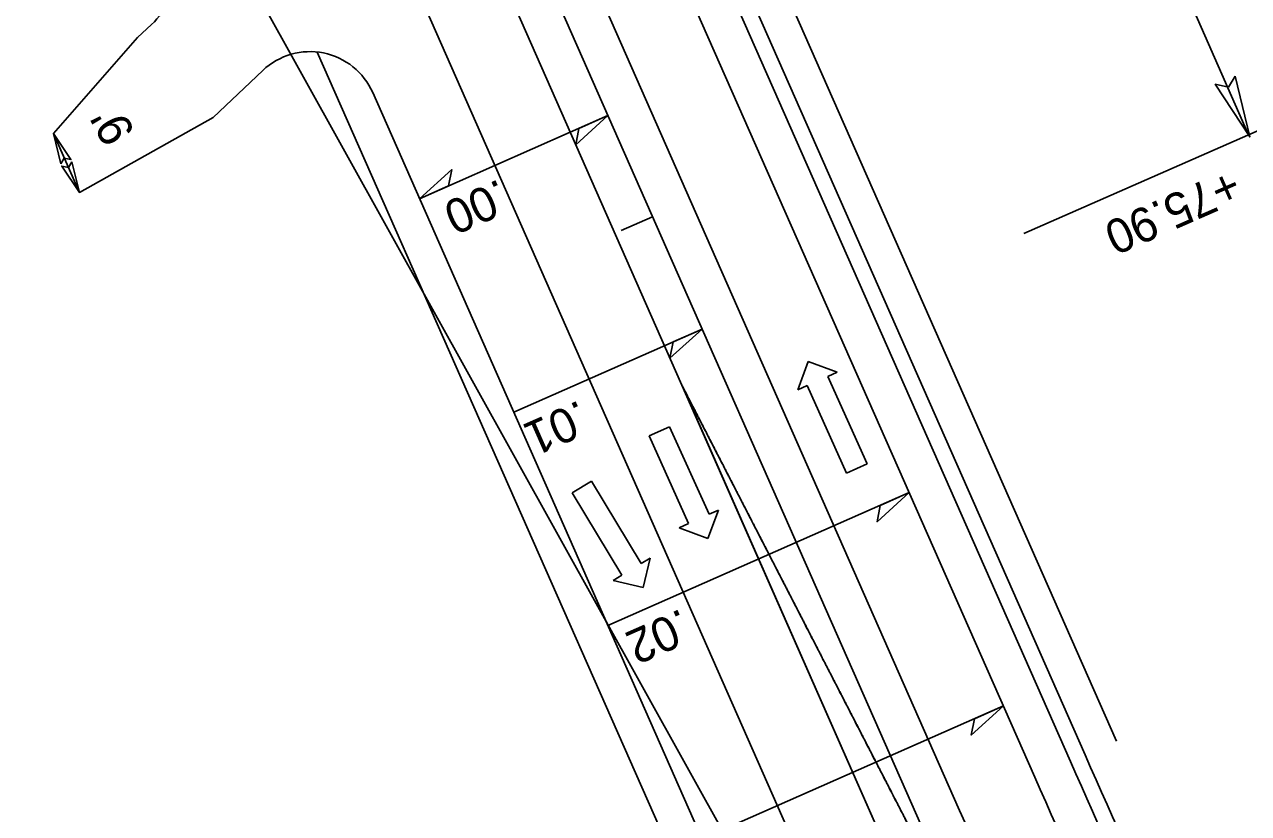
# Model space of a CAD drawing. Extents: x 472216 to 481979, y 489069 to 507339.
# Drawn here: x 475868.4 to 476046.8, y 501646.7 to 501761.7 of the extents above; entities that cross this region are included whole.
import ezdxf

# ---------------------------------------------------------------- set-up
doc = ezdxf.new("R2010")
doc.units = 0
for name, color, linetype in [('Prop Drainage Structure Drop Inlet Grate 2 Narrow Slots and Sag Grates 840 24 CELL', 7, 'Continuous'), ('Prop Drainage Structure Drop Inlet Grate 2 Wide Slots and Sag Grates 840 22 Label', 7, 'Continuous'), ('Prop Drainage Structure Outlet Berm Ditch 850 10 CELL', 7, 'Continuous'), ('Prop Drainage Structure Pipe CSP 15in', 7, 'Continuous'), ('Prop Drainage Structure Pipe RCP 15in Class III Label', 7, 'Continuous'), ('Prop Drainage Structure Pipe RCP 24in Class III Label', 7, 'Continuous'), ('Prop Drainage Structure Pipe Side Drain 15in Label', 7, 'Continuous'), ('Prop Earthen Structure False Sump CELL', 7, 'Continuous'), ('Prop Erosion Embankment Toe Protection CELL', 7, 'Continuous'), ('Prop Erosion Embankment Toe Protection Label', 7, 'Continuous'), ('Sheet Block Revision CELL', 7, 'Continuous'), ('Sheet North Arrow Point CELL', 7, 'Continuous'), ('Sheet PE Seal Cell', 7, 'Continuous'), ('Sheet Plot Border Inside CELL', 7, 'Continuous')]:
    doc.layers.add(name, color=color, linetype=linetype)

msp = doc.modelspace()

# ---------------------------------------------------------------- linework, layer by layer
at = {"layer": 'Prop Drainage Structure Drop Inlet Grate 2 Narrow Slots and Sag Grates 840 24 CELL'}
for points in [[(475953.4, 501748.39), (475948.72, 501744.13), (475949.17, 501746.52)], [(475925.95, 501736.27), (475930.63, 501740.52), (475930.18, 501738.14)], [(475967.13, 501717.28), (475962.45, 501713.03), (475962.9, 501715.41)], [(475997.32, 501693.45), (475992.64, 501689.19), (475993.09, 501691.58)], [(476011.05, 501662.34), (476006.37, 501658.09), (476006.82, 501660.47)]]:
    msp.add_lwpolyline(points, close=True, dxfattribs=at)
at = {"layer": 'Prop Drainage Structure Drop Inlet Grate 2 Wide Slots and Sag Grates 840 22 Label'}
for p, q in [((475925.95, 501736.27), (475953.4, 501748.39)), ((475939.68, 501705.17), (475967.13, 501717.28)), ((475953.41, 501674.06), (475997.32, 501693.45)), ((475967.14, 501642.96), (476011.05, 501662.34))]:
    msp.add_line(p, q, dxfattribs=at)
at = {"layer": 'Prop Drainage Structure Outlet Berm Ditch 850 10 CELL'}
for points in [[(476044.84, 501754.16), (476046.97, 501745.28), (476041.93, 501752.97), (476043.85, 501752.54)], [(475873.67, 501741.36), (475872.56, 501745.79), (475875.12, 501741.98), (475874.16, 501742.18)], [(475875.24, 501741.64), (475876.35, 501737.21), (475873.79, 501741.03), (475874.75, 501740.82)]]:
    msp.add_lwpolyline(points, close=True, dxfattribs=at)
at = {"layer": 'Prop Drainage Structure Pipe RCP 15in Class III Label'}
for p, q in [((476004.65, 501647.13), (475761.2, 502198.67)), ((475993.67, 501642.28), (475750.22, 502193.82)), ((475964.26, 501708.97), (475993.69, 501642.29))]:
    msp.add_line(p, q, dxfattribs=at)
msp.add_arc((478615.62, 502799.59), 2854, 203.81642, 206.36304, dxfattribs=at)
for points in [[(475994.82, 501649.58), (475994.41, 501650.39), (475994, 501651.19), (475993.58, 501651.99), (475993.17, 501652.79), (475992.76, 501653.6), (475992.34, 501654.4), (475991.93, 501655.2), (475991.52, 501656), (475991.1, 501656.8), (475990.69, 501657.61), (475990.28, 501658.41), (475989.86, 501659.21), (475989.45, 501660.01), (475989.04, 501660.82), (475988.62, 501661.62), (475988.21, 501662.42), (475987.8, 501663.22), (475987.38, 501664.03), (475986.97, 501664.83), (475986.56, 501665.63), (475986.14, 501666.43), (475985.73, 501667.24), (475985.32, 501668.04), (475984.9, 501668.84), (475984.49, 501669.64), (475984.08, 501670.45), (475983.66, 501671.25), (475983.25, 501672.05), (475982.84, 501672.85), (475982.42, 501673.65), (475982.01, 501674.46), (475981.6, 501675.26), (475981.19, 501676.06), (475980.77, 501676.86), (475980.36, 501677.67), (475979.95, 501678.47), (475979.53, 501679.27), (475979.12, 501680.07), (475978.71, 501680.88), (475978.29, 501681.68), (475977.88, 501682.48), (475977.47, 501683.28), (475977.05, 501684.09), (475976.64, 501684.89), (475976.23, 501685.69), (475975.81, 501686.49), (475975.4, 501687.29), (475974.99, 501688.1), (475974.57, 501688.9), (475974.16, 501689.7), (475973.75, 501690.5), (475973.33, 501691.31), (475972.92, 501692.11), (475972.51, 501692.91), (475972.09, 501693.71), (475971.68, 501694.52), (475971.27, 501695.32), (475970.85, 501696.12), (475970.44, 501696.92), (475970.03, 501697.73), (475969.61, 501698.53), (475969.2, 501699.33), (475968.79, 501700.13), (475968.37, 501700.93), (475967.96, 501701.74), (475967.55, 501702.54), (475967.14, 501703.34), (475966.72, 501704.14), (475966.31, 501704.95), (475965.9, 501705.75), (475965.48, 501706.55), (475965.07, 501707.35), (475964.24, 501708.96)], [(476025.97, 501590.51), (476025.54, 501591.3), (476025.11, 501592.1), (476024.68, 501592.89), (476024.25, 501593.68), (476023.82, 501594.48), (476023.39, 501595.27), (476022.96, 501596.06), (476022.54, 501596.86), (476022.11, 501597.65), (476021.68, 501598.45), (476021.25, 501599.24), (476020.83, 501600.04), (476020.4, 501600.83), (476019.97, 501601.62), (476019.55, 501602.42), (476019.12, 501603.22), (476018.7, 501604.01), (476018.27, 501604.81), (476017.84, 501605.6), (476017.42, 501606.4), (476016.99, 501607.19), (476016.57, 501607.99), (476016.15, 501608.79), (476015.72, 501609.58), (476015.3, 501610.38), (476014.87, 501611.18), (476014.45, 501611.97), (476014.03, 501612.77), (476013.6, 501613.57), (476013.18, 501614.36), (476012.76, 501615.16), (476012.34, 501615.96), (476011.91, 501616.76), (476011.49, 501617.55), (476011.07, 501618.35), (476010.65, 501619.15), (476010.23, 501619.95), (476009.81, 501620.75), (476009.39, 501621.55), (476008.97, 501622.34), (476008.55, 501623.14), (476008.13, 501623.94), (476007.71, 501624.74), (476007.29, 501625.54), (476006.87, 501626.34), (476006.45, 501627.14), (476006.03, 501627.94), (476005.62, 501628.74), (476005.2, 501629.54), (476004.78, 501630.34), (476004.36, 501631.14), (476003.94, 501631.94), (476003.53, 501632.74), (476003.11, 501633.54), (476002.69, 501634.34), (476002.28, 501635.15), (476001.86, 501635.95), (476001.45, 501636.75), (476001.03, 501637.55), (476000.62, 501638.35), (476000.2, 501639.15), (475999.79, 501639.96), (475999.37, 501640.76), (475998.96, 501641.56), (475998.54, 501642.36), (475998.13, 501643.16), (475997.71, 501643.97), (475997.3, 501644.77), (475996.89, 501645.57), (475996.48, 501646.37), (475996.06, 501647.18), (475995.65, 501647.98), (475995.24, 501648.78), (475994.82, 501649.58)]]:
    msp.add_spline(points, degree=3, dxfattribs=at)
for points in [[(475974.45, 501689.17), (475974.36, 501689.35), (475974.26, 501689.53), (475974.17, 501689.71), (475974.04, 501689.98), (475973.9, 501690.24), (475973.76, 501690.51), (475973.62, 501690.78), (475973.48, 501691.05), (475973.35, 501691.31), (475973.21, 501691.58), (475973.07, 501691.85), (475972.93, 501692.12), (475972.8, 501692.38), (475972.66, 501692.65), (475972.52, 501692.92), (475972.38, 501693.19), (475972.24, 501693.45), (475972.11, 501693.72), (475971.97, 501693.99), (475971.83, 501694.26), (475971.69, 501694.52), (475971.56, 501694.79), (475971.42, 501695.06), (475971.28, 501695.33), (475971.14, 501695.59), (475971, 501695.86), (475970.87, 501696.13), (475970.73, 501696.4), (475970.59, 501696.66), (475970.45, 501696.93), (475970.32, 501697.2), (475970.18, 501697.47), (475970.04, 501697.73), (475969.9, 501698), (475969.77, 501698.27), (475969.63, 501698.54), (475969.49, 501698.8), (475969.35, 501699.07), (475969.21, 501699.34), (475969.08, 501699.61), (475968.94, 501699.87), (475968.8, 501700.14), (475968.66, 501700.41), (475968.53, 501700.67), (475968.39, 501700.94), (475968.25, 501701.21), (475968.11, 501701.48), (475967.97, 501701.74), (475967.84, 501702.01), (475967.7, 501702.28), (475967.56, 501702.55), (475967.42, 501702.81), (475967.29, 501703.08), (475967.15, 501703.35), (475967.01, 501703.62), (475966.87, 501703.88), (475966.73, 501704.15), (475966.6, 501704.42), (475966.46, 501704.69), (475966.32, 501704.95), (475966.18, 501705.22), (475966.05, 501705.49), (475965.91, 501705.76), (475965.77, 501706.02), (475965.63, 501706.29), (475965.49, 501706.56), (475965.36, 501706.83), (475965.22, 501707.09), (475965.08, 501707.36), (475964.81, 501707.9), (475964.53, 501708.43), (475964.26, 501708.97)], [(475984.64, 501669.38), (475984.6, 501669.47), (475984.55, 501669.56), (475984.5, 501669.65), (475984.37, 501669.92), (475984.23, 501670.19), (475984.09, 501670.45), (475983.95, 501670.72), (475983.82, 501670.99), (475983.68, 501671.26), (475983.54, 501671.52), (475983.4, 501671.79), (475983.26, 501672.06), (475983.13, 501672.32), (475982.99, 501672.59), (475982.85, 501672.86), (475982.71, 501673.13), (475982.58, 501673.39), (475982.44, 501673.66), (475982.3, 501673.93), (475982.16, 501674.2), (475982.02, 501674.46), (475981.89, 501674.73), (475981.75, 501675), (475981.61, 501675.27), (475981.47, 501675.53), (475981.34, 501675.8), (475981.2, 501676.07), (475981.06, 501676.34), (475980.92, 501676.6), (475980.78, 501676.87), (475980.65, 501677.14), (475980.51, 501677.41), (475980.37, 501677.67), (475980.23, 501677.94), (475980.1, 501678.21), (475979.96, 501678.48), (475979.82, 501678.74), (475979.68, 501679.01), (475979.55, 501679.28), (475979.41, 501679.55), (475979.27, 501679.81), (475979.13, 501680.08), (475978.99, 501680.35), (475978.86, 501680.62), (475978.72, 501680.88), (475978.58, 501681.15), (475978.44, 501681.42), (475978.31, 501681.69), (475978.17, 501681.95), (475978.03, 501682.22), (475977.89, 501682.49), (475977.75, 501682.76), (475977.62, 501683.02), (475977.48, 501683.29), (475977.34, 501683.56), (475977.2, 501683.83), (475977.07, 501684.09), (475976.93, 501684.36), (475976.79, 501684.63), (475976.65, 501684.9), (475976.51, 501685.16), (475976.38, 501685.43), (475976.24, 501685.7), (475976.1, 501685.97), (475975.96, 501686.23), (475975.83, 501686.5), (475975.69, 501686.77), (475975.55, 501687.03), (475975.41, 501687.3), (475975.27, 501687.57), (475975.14, 501687.84), (475975, 501688.1), (475974.86, 501688.37), (475974.72, 501688.64), (475974.59, 501688.91), (475974.54, 501689), (475974.49, 501689.09), (475974.45, 501689.17)], [(475994.84, 501649.59), (475994.7, 501649.86), (475994.56, 501650.13), (475994.42, 501650.39), (475994.28, 501650.66), (475994.15, 501650.93), (475994.01, 501651.2), (475993.87, 501651.46), (475993.73, 501651.73), (475993.6, 501652), (475993.46, 501652.27), (475993.32, 501652.53), (475993.18, 501652.8), (475993.04, 501653.07), (475992.91, 501653.34), (475992.77, 501653.6), (475992.63, 501653.87), (475992.49, 501654.14), (475992.36, 501654.41), (475992.22, 501654.67), (475992.08, 501654.94), (475991.94, 501655.21), (475991.8, 501655.48), (475991.67, 501655.74), (475991.53, 501656.01), (475991.39, 501656.28), (475991.25, 501656.55), (475991.12, 501656.81), (475990.98, 501657.08), (475990.84, 501657.35), (475990.7, 501657.62), (475990.56, 501657.88), (475990.43, 501658.15), (475990.29, 501658.42), (475990.15, 501658.68), (475990.01, 501658.95), (475989.88, 501659.22), (475989.74, 501659.49), (475989.6, 501659.75), (475989.46, 501660.02), (475989.33, 501660.29), (475989.19, 501660.56), (475989.05, 501660.82), (475988.91, 501661.09), (475988.77, 501661.36), (475988.64, 501661.63), (475988.5, 501661.89), (475988.36, 501662.16), (475988.22, 501662.43), (475988.09, 501662.7), (475987.95, 501662.96), (475987.81, 501663.23), (475987.67, 501663.5), (475987.53, 501663.77), (475987.4, 501664.03), (475987.26, 501664.3), (475987.12, 501664.57), (475986.98, 501664.84), (475986.85, 501665.1), (475986.71, 501665.37), (475986.57, 501665.64), (475986.43, 501665.91), (475986.29, 501666.17), (475986.16, 501666.44), (475986.02, 501666.71), (475985.88, 501666.98), (475985.74, 501667.24), (475985.61, 501667.51), (475985.47, 501667.78), (475985.33, 501668.05), (475985.19, 501668.31), (475985.05, 501668.58), (475984.92, 501668.85), (475984.83, 501669.03), (475984.73, 501669.2), (475984.64, 501669.38)], [(476005.07, 501629.82), (476004.98, 501630), (476004.88, 501630.17), (476004.79, 501630.35), (476004.65, 501630.62), (476004.51, 501630.88), (476004.37, 501631.15), (476004.24, 501631.42), (476004.1, 501631.68), (476003.96, 501631.95), (476003.82, 501632.22), (476003.68, 501632.48), (476003.54, 501632.75), (476003.4, 501633.02), (476003.26, 501633.28), (476003.12, 501633.55), (476002.98, 501633.82), (476002.85, 501634.08), (476002.71, 501634.35), (476002.57, 501634.62), (476002.43, 501634.89), (476002.29, 501635.15), (476002.15, 501635.42), (476002.01, 501635.69), (476001.87, 501635.95), (476001.74, 501636.22), (476001.6, 501636.49), (476001.46, 501636.76), (476001.32, 501637.02), (476001.18, 501637.29), (476001.04, 501637.56), (476000.9, 501637.82), (476000.77, 501638.09), (476000.63, 501638.36), (476000.49, 501638.63), (476000.35, 501638.89), (476000.21, 501639.16), (476000.07, 501639.43), (475999.94, 501639.7), (475999.8, 501639.96), (475999.66, 501640.23), (475999.52, 501640.5), (475999.38, 501640.76), (475999.25, 501641.03), (475999.11, 501641.3), (475998.97, 501641.57), (475998.83, 501641.83), (475998.69, 501642.1), (475998.56, 501642.37), (475998.42, 501642.64), (475998.28, 501642.9), (475998.14, 501643.17), (475998, 501643.44), (475997.87, 501643.71), (475997.73, 501643.98), (475997.59, 501644.24), (475997.45, 501644.51), (475997.31, 501644.78), (475997.18, 501645.04), (475997.04, 501645.31), (475996.9, 501645.58), (475996.76, 501645.85), (475996.63, 501646.11), (475996.49, 501646.38), (475996.35, 501646.65), (475996.21, 501646.92), (475996.07, 501647.18), (475995.94, 501647.45), (475995.8, 501647.72), (475995.66, 501647.99), (475995.52, 501648.25), (475995.39, 501648.52), (475995.25, 501648.79), (475995.11, 501649.06), (475994.97, 501649.32), (475994.84, 501649.59)]]:
    msp.add_open_spline(points, degree=3, dxfattribs=at)
at = {"layer": 'Prop Drainage Structure Pipe RCP 24in Class III Label'}
for p, q in [((476015.63, 501651.97), (475893.32, 501929.06)), ((475884.85, 501759.76), (475886.87, 501761.67)), ((475872.56, 501745.79), (475884.85, 501759.76)), ((475895.84, 501748.13), (475903.1, 501754.99)), ((475902.99, 501754.88), (475903.1, 501754.99)), ((475971.72, 501632.59), (475919.12, 501751.76)), ((475895.84, 501748.13), (475876.35, 501737.21)), ((475876.35, 501737.21), (475872.56, 501745.79))]:
    msp.add_line(p, q, dxfattribs=at)
for centre, radius, start, end in [((475880.01, 501768.94), 10, 313.3853, 57.8262), ((475909.97, 501747.72), 10, 23.8164, 133.3853), ((478615.62, 502799.59), 2842, 203.81642, 206.36901)]:
    msp.add_arc(centre, radius, start, end, dxfattribs=at)
at = {"layer": 'Prop Drainage Structure Pipe Side Drain 15in Label'}
for p, q in [((475981.07, 501708.42), (475982.6, 501712.57)), ((475982.6, 501712.57), (475986.81, 501711.01)), ((475986.81, 501711.01), (475985.44, 501710.39)), ((475985.44, 501710.39), (475991.2, 501697.63)), ((475982.43, 501709.04), (475981.07, 501708.42)), ((475988.19, 501696.27), (475982.43, 501709.04)), ((475959.39, 501701.7), (475962.39, 501703.05)), ((475962.39, 501703.05), (475968.15, 501690.29)), ((475965.14, 501688.93), (475959.39, 501701.7)), ((475991.2, 501697.63), (475988.19, 501696.27)), ((475948.21, 501693.39), (475951.03, 501695.1)), ((475951.03, 501695.1), (475958.27, 501683.12)), ((475955.45, 501681.41), (475948.21, 501693.39)), ((475969.51, 501690.9), (475967.98, 501686.76)), ((475968.15, 501690.29), (475969.51, 501690.9)), ((475963.77, 501688.32), (475965.14, 501688.93)), ((475967.98, 501686.76), (475963.77, 501688.32)), ((475958.27, 501683.12), (475959.56, 501683.89)), ((475959.56, 501683.89), (475958.53, 501679.59)), ((475954.16, 501680.63), (475955.45, 501681.41)), ((475958.53, 501679.59), (475954.16, 501680.63))]:
    msp.add_line(p, q, dxfattribs=at)
at = {"layer": 'Prop Earthen Structure False Sump CELL'}
msp.add_line((476020.81, 501654.26), (475900.79, 501926.17), dxfattribs=at)
msp.add_arc((478615.62, 502799.59), 2836.33, 203.81642, 206.37301, dxfattribs=at)
at = {"layer": 'Prop Erosion Embankment Toe Protection CELL'}
for p, q in [((476022.95, 501655.2), (475900.65, 501932.28)), ((476022.95, 501655.2), (475900.65, 501932.28)), ((475967.14, 501630.57), (475911.04, 501757.66))]:
    msp.add_line(p, q, dxfattribs=at)
msp.add_arc((478615.62, 502799.59), 2834, 203.81642, 206.37301, dxfattribs=at)
at = {"layer": 'Prop Erosion Embankment Toe Protection Label'}
msp.add_line((475982.69, 501637.44), (475739.25, 502188.98), dxfattribs=at)
at = {"layer": 'Sheet Block Revision CELL'}
for p, q in [((476046.78, 501745.57), (475833.77, 502230.7)), ((476027.52, 501657.22), (475905.22, 501934.3)), ((476014.01, 501731.19), (476050.65, 501747.27)), ((475876.35, 501737.21), (475872.56, 501745.79))]:
    msp.add_line(p, q, dxfattribs=at)
at = {"layer": 'Sheet North Arrow Point CELL'}
for p, q in [((475999.16, 501644.71), (475755.71, 502196.25)), ((476280.62, 501085.39), (475827.47, 501900.81))]:
    msp.add_line(p, q, dxfattribs=at)
at = {"layer": 'Sheet PE Seal Cell'}
msp.add_line((475959.9, 501733.65), (475955.33, 501731.63), dxfattribs=at)
at = {"layer": 'Sheet Plot Border Inside CELL'}
for p, q in [((476027.52, 501657.22), (475905.22, 501934.3)), ((476022.95, 501655.2), (475900.65, 501932.28))]:
    msp.add_line(p, q, dxfattribs=at)
msp.add_arc((478615.62, 502799.59), 2834, 203.81642, 206.37301, dxfattribs=at)

# ---------------------------------------------------------------- texts
at = {"layer": 'Prop Drainage Structure Drop Inlet Grate 2 Narrow Slots and Sag Grates 840 24 CELL'}
for s, p in [('.00', (475937.57, 501739.22)), ('.01', (475949.26, 501706.99)), ('.02', (475964.1, 501676.6))]:
    msp.add_text(s, height=5, rotation=203.8164, dxfattribs=at).set_placement(p)
at = {"layer": 'Prop Drainage Structure Pipe CSP 15in'}
for s, rotation, p in [("9'", 118.3434, (475884.57, 501745.9)), ('+75.90', 203.7053, (476044.25, 501740.82))]:
    msp.add_text(s, height=5, rotation=rotation, dxfattribs=at).set_placement(p)

doc.saveas('drawing.dxf')
